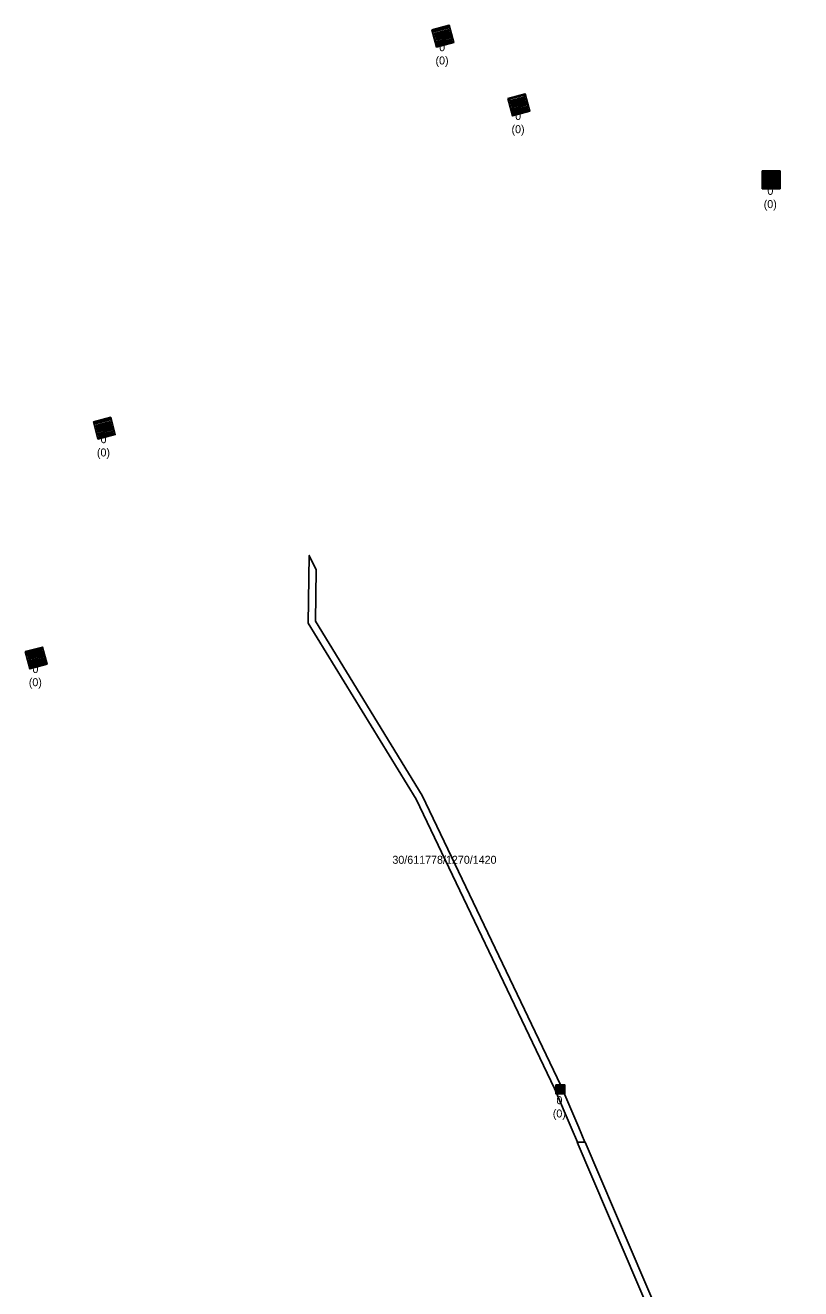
# Model space of a CAD drawing. Extents: x -606452 to -604459, y -1157823 to -1156972.
# Drawn here: x -605222.3 to -605157.3, y -1157638.3 to -1157532.4 of the extents above; entities that cross this region are included whole.
import ezdxf

# ---------------------------------------------------------------- set-up
doc = ezdxf.new("R2010")
doc.units = 0
doc.layers.add('Odvodnění plošné', color=7, linetype='Continuous')
doc.layers.add('Uliční vpusť', color=7, linetype='Continuous')

msp = doc.modelspace()

# ---------------------------------------------------------------- linework, layer by layer
at = {"layer": 'Odvodnění plošné'}
for points in [[(-605189.55, -1157597.28), (-605198.59, -1157582.51), (-605198.51, -1157576.84), (-605197.93, -1157578.06), (-605197.99, -1157582.35), (-605189.04, -1157596.97), (-605177.41, -1157621.28), (-605175.91, -1157624.8), (-605175.4, -1157626.03), (-605176.02, -1157626.03), (-605176.56, -1157624.8), (-605177.95, -1157621.54)], [(-605162.93, -1157669.62), (-605168.41, -1157643.88), (-605176.04, -1157626.02), (-605175.39, -1157626.02), (-605167.84, -1157643.7), (-605162.34, -1157669.51), (-605160.54, -1157679.25), (-605159.39, -1157686.02), (-605157.31, -1157698.16), (-605157.92, -1157698.21), (-605159.99, -1157686.02), (-605161.13, -1157679.35)]]:
    msp.add_lwpolyline(points, close=True, dxfattribs=at)
at = {"layer": 'Uliční vpusť'}
for points in [[(-605188.217, -1157532.787), (-605186.767, -1157532.403), (-605186.383, -1157533.853), (-605187.833, -1157534.237)], [(-605188.107, -1157532.851), (-605186.831, -1157532.513), (-605186.801, -1157532.629), (-605188.076, -1157532.967)], [(-605188.046, -1157533.083), (-605186.77, -1157532.745), (-605186.739, -1157532.861), (-605188.015, -1157533.199)], [(-605187.984, -1157533.315), (-605186.708, -1157532.977), (-605186.677, -1157533.093), (-605187.953, -1157533.431)], [(-605187.923, -1157533.547), (-605186.647, -1157533.209), (-605186.616, -1157533.325), (-605187.892, -1157533.663)], [(-605187.861, -1157533.779), (-605186.585, -1157533.441), (-605186.554, -1157533.557), (-605187.83, -1157533.895)], [(-605187.799, -1157534.011), (-605186.524, -1157533.673), (-605186.493, -1157533.789), (-605187.769, -1157534.127)], [(-605181.847, -1157538.547), (-605180.397, -1157538.163), (-605180.013, -1157539.613), (-605181.463, -1157539.997)], [(-605181.737, -1157538.611), (-605180.461, -1157538.273), (-605180.431, -1157538.389), (-605181.706, -1157538.727)], [(-605181.676, -1157538.843), (-605180.4, -1157538.505), (-605180.369, -1157538.621), (-605181.645, -1157538.959)], [(-605181.614, -1157539.075), (-605180.338, -1157538.737), (-605180.307, -1157538.853), (-605181.583, -1157539.191)], [(-605181.553, -1157539.307), (-605180.277, -1157538.969), (-605180.246, -1157539.085), (-605181.522, -1157539.423)], [(-605181.491, -1157539.539), (-605180.215, -1157539.201), (-605180.184, -1157539.317), (-605181.46, -1157539.655)], [(-605181.429, -1157539.771), (-605180.154, -1157539.433), (-605180.123, -1157539.549), (-605181.399, -1157539.887)], [(-605160.54, -1157544.61), (-605159.04, -1157544.61), (-605159.04, -1157546.11), (-605160.54, -1157546.11)], [(-605160.45, -1157544.7), (-605159.13, -1157544.7), (-605159.13, -1157544.82), (-605160.45, -1157544.82)], [(-605160.45, -1157544.94), (-605159.13, -1157544.94), (-605159.13, -1157545.06), (-605160.45, -1157545.06)], [(-605160.45, -1157545.18), (-605159.13, -1157545.18), (-605159.13, -1157545.3), (-605160.45, -1157545.3)], [(-605160.45, -1157545.42), (-605159.13, -1157545.42), (-605159.13, -1157545.54), (-605160.45, -1157545.54)], [(-605160.45, -1157545.66), (-605159.13, -1157545.66), (-605159.13, -1157545.78), (-605160.45, -1157545.78)], [(-605160.45, -1157545.9), (-605159.13, -1157545.9), (-605159.13, -1157546.02), (-605160.45, -1157546.02)], [(-605216.597, -1157565.647), (-605215.147, -1157565.263), (-605214.763, -1157566.713), (-605216.213, -1157567.097)], [(-605216.487, -1157565.711), (-605215.211, -1157565.373), (-605215.181, -1157565.489), (-605216.456, -1157565.827)], [(-605216.426, -1157565.943), (-605215.15, -1157565.605), (-605215.119, -1157565.721), (-605216.395, -1157566.059)], [(-605216.364, -1157566.175), (-605215.088, -1157565.837), (-605215.057, -1157565.953), (-605216.333, -1157566.291)], [(-605216.303, -1157566.407), (-605215.027, -1157566.069), (-605214.996, -1157566.185), (-605216.272, -1157566.523)], [(-605216.241, -1157566.639), (-605214.965, -1157566.301), (-605214.934, -1157566.417), (-605216.21, -1157566.755)], [(-605216.179, -1157566.871), (-605214.904, -1157566.533), (-605214.873, -1157566.649), (-605216.149, -1157566.987)], [(-605222.307, -1157584.907), (-605220.857, -1157584.523), (-605220.473, -1157585.973), (-605221.923, -1157586.357)], [(-605222.197, -1157584.971), (-605220.921, -1157584.633), (-605220.891, -1157584.749), (-605222.166, -1157585.087)], [(-605222.136, -1157585.203), (-605220.86, -1157584.865), (-605220.829, -1157584.981), (-605222.105, -1157585.319)], [(-605222.074, -1157585.435), (-605220.798, -1157585.097), (-605220.767, -1157585.213), (-605222.043, -1157585.551)], [(-605222.013, -1157585.667), (-605220.737, -1157585.329), (-605220.706, -1157585.445), (-605221.982, -1157585.783)], [(-605221.951, -1157585.899), (-605220.675, -1157585.561), (-605220.644, -1157585.677), (-605221.92, -1157586.015)], [(-605221.889, -1157586.131), (-605220.614, -1157585.793), (-605220.583, -1157585.909), (-605221.859, -1157586.247)], [(-605177.845, -1157621.215), (-605177.095, -1157621.215), (-605177.095, -1157621.965), (-605177.845, -1157621.965)], [(-605177.8, -1157621.26), (-605177.14, -1157621.26), (-605177.14, -1157621.32), (-605177.8, -1157621.32)], [(-605177.8, -1157621.38), (-605177.14, -1157621.38), (-605177.14, -1157621.44), (-605177.8, -1157621.44)], [(-605177.8, -1157621.5), (-605177.14, -1157621.5), (-605177.14, -1157621.56), (-605177.8, -1157621.56)], [(-605177.8, -1157621.62), (-605177.14, -1157621.62), (-605177.14, -1157621.68), (-605177.8, -1157621.68)], [(-605177.8, -1157621.74), (-605177.14, -1157621.74), (-605177.14, -1157621.8), (-605177.8, -1157621.8)], [(-605177.8, -1157621.86), (-605177.14, -1157621.86), (-605177.14, -1157621.92), (-605177.8, -1157621.92)]]:
    msp.add_lwpolyline(points, close=True, dxfattribs=at)

# ---------------------------------------------------------------- texts
at = {"layer": 'Odvodnění plošné'}
msp.add_text('30/611778/1270/1420', height=0.67082, dxfattribs=at).set_placement((-605191.537, -1157602.693))
at = {"layer": 'Uliční vpusť'}
for s, height, rotation, p in [('BKOM', 0.3, 14.8586, (-605187.895, -1157533.634)), ('BKOM', 0.3, 14.8586, (-605181.525, -1157539.394)), ('BKOM', 0.3, 359.99999, (-605160.446, -1157545.511)), ('BKOM', 0.3, 14.8586, (-605216.275, -1157566.494)), ('BKOM', 0.3, 14.8586, (-605221.985, -1157585.754)), ('Rozhodnout', 0.0578, 359.99999, (-605177.732, -1157621.614))]:
    msp.add_text(s, height=height, rotation=rotation, dxfattribs=at).set_placement(p)
for s, height, p in [('0', 0.671, (-605187.616, -1157534.578)), ('(0)', 0.6708, (-605187.922, -1157535.689)), ('0', 0.671, (-605181.246, -1157540.338)), ('(0)', 0.6708, (-605181.552, -1157541.449)), ('0', 0.671, (-605160.106, -1157546.618)), ('(0)', 0.6708, (-605160.412, -1157547.729)), ('0', 0.671, (-605215.996, -1157567.438)), ('(0)', 0.6708, (-605216.302, -1157568.549)), ('0', 0.671, (-605221.706, -1157586.698)), ('(0)', 0.6708, (-605222.012, -1157587.809)), ('0', 0.671, (-605177.786, -1157622.848)), ('(0)', 0.6708, (-605178.092, -1157623.959))]:
    msp.add_text(s, height=height, dxfattribs=at).set_placement(p)

doc.saveas('drawing.dxf')
